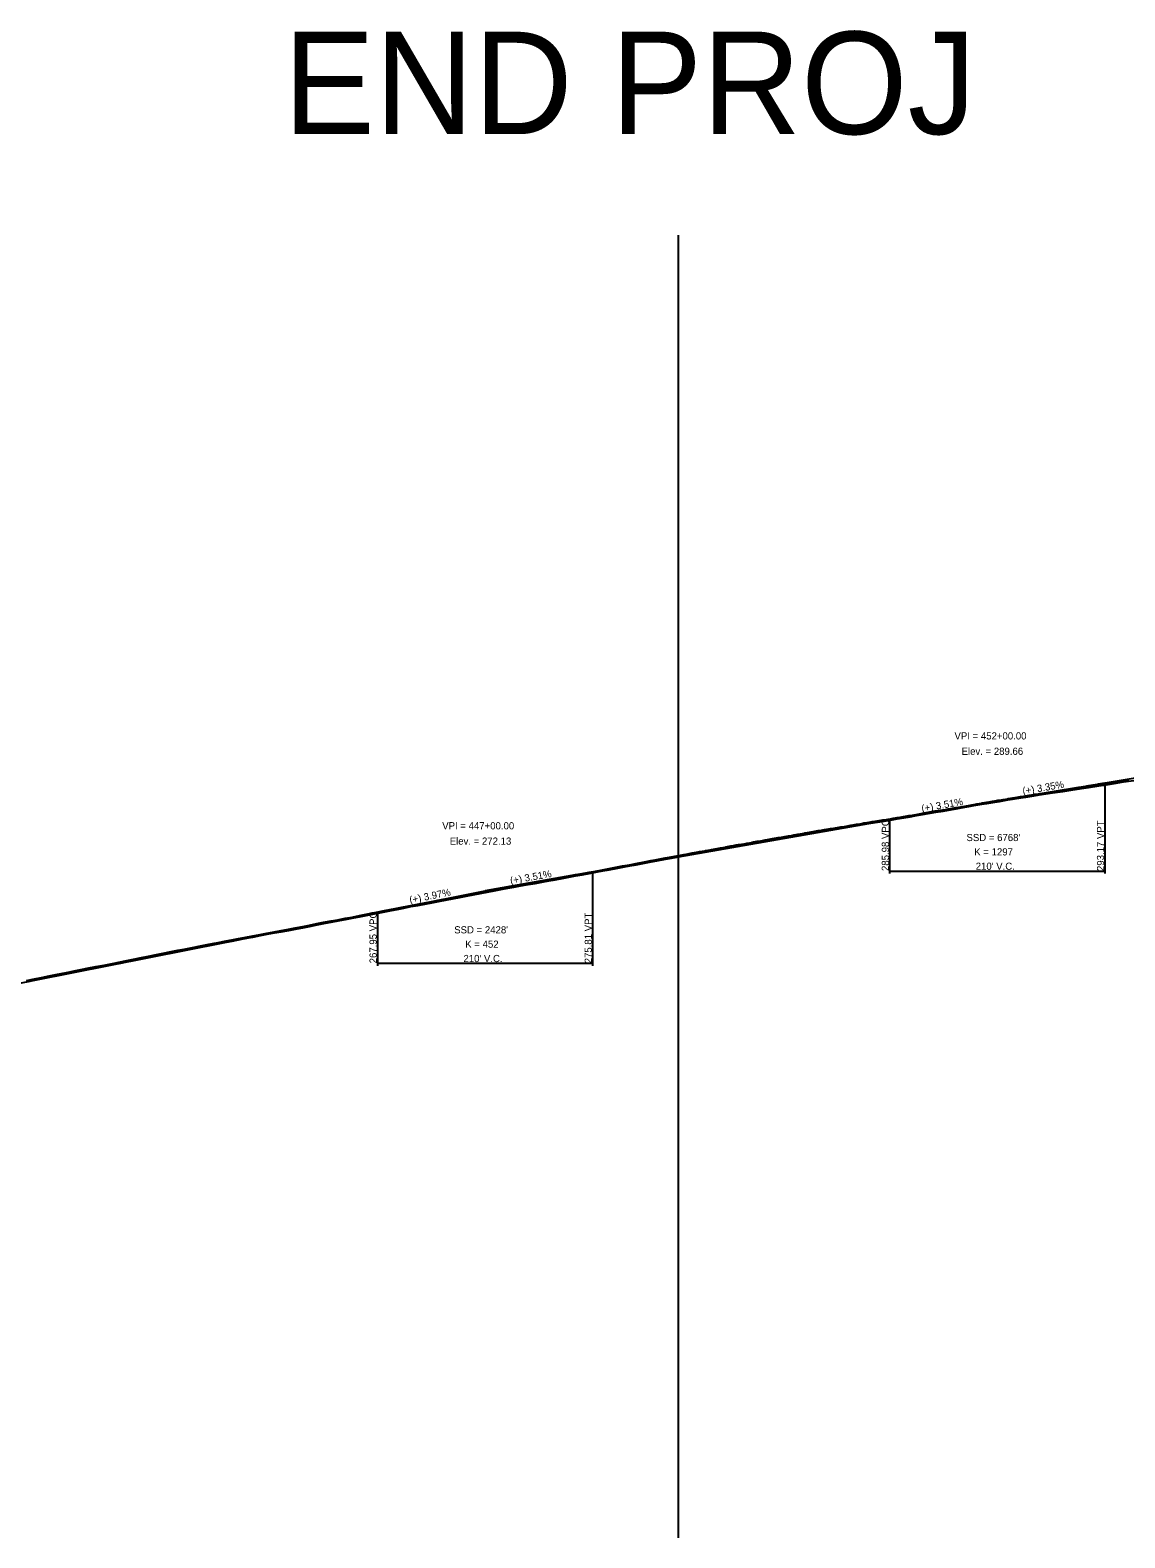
# Model space of a CAD drawing. Extents: x 1838386 to 1955906, y 719739 to 834437.
# Drawn here: x 1922619 to 1923687, y 830733 to 832205 of the extents above; entities that cross this region are included whole.
import ezdxf

# ---------------------------------------------------------------- set-up
doc = ezdxf.new("R2010")
doc.units = 0
for name, color, linetype in [('RD_DDB_GradeTX', 7, 'Continuous'), ('RD_DDB_Profile_EX', 7, 'Continuous'), ('RD_DDB_Profile_Lbl', 7, 'Continuous'), ('RD_DDB_Profile_PR', 7, 'Continuous'), ('RD_DDB_StripGrade', 7, 'Continuous'), ('RD_DDB_VCLbl', 7, 'Continuous'), ('RD_Sketch1', 7, 'Continuous')]:
    doc.layers.add(name, color=color, linetype=linetype)

msp = doc.modelspace()

# ---------------------------------------------------------------- linework, layer by layer
at = {"layer": 'RD_DDB_GradeTX'}
for p, q in [((1923642, 831465.8), (1923563.1, 831452.6)), ((1923484.3, 831438.8), (1923563.1, 831452.6)), ((1923141.9, 831378.7), (1923063.1, 831364.9)), ((1922984.6, 831349.3), (1923063.1, 831364.9))]:
    msp.add_line(p, q, dxfattribs=at)
at = {"layer": 'RD_DDB_Profile_EX'}
for points in [[(1923224.9, 831393.3), (1923230.6, 831394.3), (1923239.1, 831395.8), (1923245, 831396.9), (1923252, 831398.1), (1923252.1, 831398.2), (1923258, 831399.2), (1923265.1, 831400.5), (1923271.1, 831401.6), (1923278.2, 831402.9), (1923284.1, 831404), (1923291.3, 831405.3), (1923297.4, 831406.4), (1923304.4, 831407.7), (1923310.5, 831408.8), (1923317.5, 831410), (1923323.4, 831411), (1923330.5, 831412.3), (1923336.7, 831413.4), (1923343.6, 831414.7), (1923350.1, 831415.7), (1923355.6, 831416.5), (1923362.1, 831417.7), (1923368.6, 831418.9), (1923375.2, 831420.1), (1923381.4, 831421.2), (1923388.1, 831422.3), (1923394.3, 831423.4), (1923400.9, 831424.5), (1923407.2, 831425.5), (1923413.7, 831426.6), (1923420.1, 831427.6), (1923426.6, 831428.8), (1923432.9, 831429.8), (1923439.5, 831430.9), (1923445.8, 831431.9), (1923452.3, 831433), (1923458.7, 831434), (1923465.2, 831435.1), (1923471.6, 831436.1), (1923477.8, 831437.2), (1923484, 831438.3), (1923490, 831439.3), (1923497.3, 831440.6), (1923502.8, 831441.6), (1923510, 831442.7), (1923515.2, 831443.7), (1923522.6, 831444.9), (1923527.6, 831445.8), (1923535.2, 831447.1), (1923540.1, 831448), (1923547.8, 831449.3), (1923552.7, 831450.2), (1923560.5, 831451.5), (1923565.1, 831452.2), (1923573.1, 831453.6), (1923577.8, 831454.4), (1923585.8, 831455.7), (1923590.6, 831456.4), (1923598.6, 831457.7), (1923603.8, 831458.5), (1923616.9, 831460.4), (1923626.8, 831461.9), (1923634.8, 831463.2), (1923644.9, 831464.7), (1923652, 831465.8), (1923662, 831467.3), (1923669.1, 831468.4), (1923678.9, 831469.9), (1923686.2, 831471.1), (1923696.1, 831472.7)], [(1922615.6, 831276.1), (1922623.4, 831277.6), (1922630.1, 831279), (1922637.8, 831280.6), (1922644.3, 831281.8), (1922649.6, 831283), (1922656.3, 831284.3), (1922662.2, 831285.5), (1922668.7, 831286.8), (1922676.6, 831288.4), (1922683.1, 831289.7), (1922692.8, 831291.5), (1922699.4, 831292.8), (1922705.9, 831294), (1922713.7, 831295.6), (1922720, 831296.9), (1922728, 831298.5), (1922734.5, 831299.8), (1922742.3, 831301.4), (1922748.8, 831302.6), (1922756.7, 831304.2), (1922763.2, 831305.6), (1922770.9, 831307.1), (1922777.6, 831308.4), (1922785.3, 831310), (1922791.8, 831311.2), (1922798.9, 831312.5), (1922802.8, 831313.3), (1922810.5, 831314.8), (1922815.9, 831315.8), (1922822.4, 831317.1), (1922829.8, 831318.5), (1922836.3, 831319.7), (1922843.6, 831321.1), (1922850.2, 831322.4), (1922857.4, 831323.7), (1922864, 831325), (1922871.3, 831326.3), (1922877.9, 831327.5), (1922885.1, 831328.9), (1922891.7, 831330.2), (1922899, 831331.7), (1922905.6, 831332.9), (1922912.8, 831334.2), (1922919.5, 831335.5), (1922926.7, 831336.8), (1922933.3, 831338.1), (1922940.5, 831339.5), (1922946.9, 831340.8), (1922953.3, 831342.1), (1922957, 831342.8), (1922965.1, 831344.4), (1922970.1, 831345.4), (1922977, 831346.8), (1922983.6, 831348.1), (1922990.6, 831349.5), (1922997.2, 831350.7), (1923004.1, 831352), (1923010.8, 831353.3), (1923017.5, 831354.6), (1923024.2, 831355.9), (1923031.1, 831357.2), (1923037.8, 831358.5), (1923044.5, 831359.8), (1923051.3, 831361.1), (1923058.2, 831362.4), (1923064.9, 831363.6), (1923071.7, 831364.9), (1923078.3, 831366.1), (1923085.1, 831367.3), (1923090.9, 831368.4), (1923097.4, 831369.6), (1923105, 831370.9), (1923111.7, 831372.1), (1923118.2, 831373.4), (1923125, 831374.5), (1923131.4, 831375.7), (1923138.1, 831376.9), (1923144.6, 831378.2), (1923151.3, 831379.4), (1923157.8, 831380.6), (1923164.6, 831381.8), (1923171, 831383), (1923177.8, 831384.3), (1923184.1, 831385.5), (1923191, 831386.7), (1923197.3, 831387.9), (1923204.2, 831389.2), (1923210.4, 831390.4), (1923218.6, 831392), (1923224.9, 831393.3)]]:
    msp.add_lwpolyline(points, dxfattribs=at)
at = {"layer": 'RD_DDB_Profile_PR'}
for p, q in [((1923668.1, 831470.2), (1924298.1, 831575.6)), ((1923168.1, 831383.3), (1923458.1, 831434.2)), ((1922068.1, 831167.3), (1922958.1, 831344.1))]:
    msp.add_line(p, q, dxfattribs=at)
for points in [[(1923458.1, 831434.2), (1923462.3, 831434.9), (1923466.5, 831435.7), (1923470.7, 831436.4), (1923474.9, 831437.1), (1923479.1, 831437.9), (1923483.3, 831438.6), (1923487.5, 831439.3), (1923491.7, 831440.1), (1923495.9, 831440.8), (1923500.1, 831441.5), (1923504.3, 831442.3), (1923508.5, 831443), (1923512.7, 831443.7), (1923516.9, 831444.4), (1923521.1, 831445.2), (1923525.3, 831445.9), (1923529.5, 831446.6), (1923533.7, 831447.3), (1923537.9, 831448.1), (1923542.1, 831448.8), (1923546.3, 831449.5), (1923550.5, 831450.2), (1923554.7, 831451), (1923558.9, 831451.7), (1923563.1, 831452.4), (1923567.3, 831453.1), (1923571.5, 831453.8), (1923575.7, 831454.5), (1923579.9, 831455.3), (1923584.1, 831456), (1923588.3, 831456.7), (1923592.5, 831457.4), (1923596.7, 831458.1), (1923600.9, 831458.8), (1923605.1, 831459.6), (1923609.3, 831460.3), (1923613.5, 831461), (1923617.7, 831461.7), (1923621.9, 831462.4), (1923626.1, 831463.1), (1923630.3, 831463.8), (1923634.5, 831464.5), (1923638.7, 831465.2), (1923642.9, 831465.9), (1923647.1, 831466.6), (1923651.3, 831467.4), (1923655.5, 831468.1), (1923659.7, 831468.8), (1923663.9, 831469.5), (1923668.1, 831470.2)], [(1922958.1, 831344.1), (1922962.3, 831344.9), (1922966.5, 831345.7), (1922970.7, 831346.6), (1922974.9, 831347.4), (1922979.1, 831348.2), (1922983.3, 831349), (1922987.5, 831349.9), (1922991.7, 831350.7), (1922995.9, 831351.5), (1923000.1, 831352.3), (1923004.3, 831353.1), (1923008.5, 831353.9), (1923012.7, 831354.7), (1923016.9, 831355.6), (1923021.1, 831356.4), (1923025.3, 831357.2), (1923029.5, 831358), (1923033.7, 831358.8), (1923037.9, 831359.6), (1923042.1, 831360.4), (1923046.3, 831361.2), (1923050.5, 831361.9), (1923054.7, 831362.7), (1923058.9, 831363.5), (1923063.1, 831364.3), (1923067.3, 831365.1), (1923071.5, 831365.9), (1923075.7, 831366.7), (1923079.9, 831367.4), (1923084.1, 831368.2), (1923088.3, 831369), (1923092.5, 831369.8), (1923096.7, 831370.5), (1923100.9, 831371.3), (1923105.1, 831372.1), (1923109.3, 831372.8), (1923113.5, 831373.6), (1923117.7, 831374.4), (1923121.9, 831375.1), (1923126.1, 831375.9), (1923130.3, 831376.6), (1923134.5, 831377.4), (1923138.7, 831378.1), (1923142.9, 831378.9), (1923147.1, 831379.6), (1923151.3, 831380.4), (1923155.5, 831381.1), (1923159.7, 831381.9), (1923163.9, 831382.6), (1923168.1, 831383.3)]]:
    msp.add_spline(points, degree=3, dxfattribs=at)
at = {"layer": 'RD_DDB_VCLbl'}
for p, q in [((1923668.1, 831381.7), (1923668.1, 831470.2)), ((1923458.1, 831381.7), (1923458.1, 831434.2)), ((1923168.1, 831291.6), (1923168.1, 831383.3)), ((1923458.1, 831384.2), (1923668.1, 831384.2)), ((1922958.1, 831291.6), (1922958.1, 831344.1)), ((1922958.1, 831294.1), (1923168.1, 831294.1))]:
    msp.add_line(p, q, dxfattribs=at)
at = {"layer": 'RD_Sketch1'}
msp.add_line((1923251.7, 830733.3), (1923251.7, 832004.8), dxfattribs=at)
msp.add_lwpolyline([(1922615.3, 831277.3), (1922623.1, 831278.9), (1922629.9, 831280.2), (1922637.6, 831281.8), (1922644.1, 831283.1), (1922649.3, 831284.2), (1922656.1, 831285.5), (1922662, 831286.7), (1922668.5, 831288.1), (1922676.3, 831289.6), (1922682.9, 831290.9), (1922692.6, 831292.7), (1922699.1, 831294), (1922705.6, 831295.3), (1922713.4, 831296.8), (1922719.8, 831298.2), (1922727.7, 831299.7), (1922734.3, 831301.1), (1922742.1, 831302.6), (1922748.6, 831303.9), (1922756.4, 831305.5), (1922762.9, 831306.8), (1922770.7, 831308.3), (1922777.3, 831309.6), (1922785.1, 831311.2), (1922791.6, 831312.4), (1922798.6, 831313.7), (1922802.5, 831314.5), (1922810.3, 831316), (1922815.7, 831317.1), (1922822.2, 831318.4), (1922829.5, 831319.7), (1922836.1, 831321), (1922843.4, 831322.3), (1922849.9, 831323.6), (1922857.2, 831325), (1922863.8, 831326.2), (1922871.1, 831327.5), (1922877.6, 831328.8), (1922884.9, 831330.1), (1922891.4, 831331.4), (1922898.7, 831332.9), (1922905.3, 831334.2), (1922912.6, 831335.5), (1922919.3, 831336.7), (1922926.5, 831338.1), (1922933.1, 831339.3), (1922940.2, 831340.7), (1922946.7, 831342), (1922953, 831343.3), (1922956.8, 831344), (1922964.9, 831345.6), (1922969.8, 831346.6), (1922976.8, 831348), (1922983.4, 831349.4), (1922990.4, 831350.7), (1922996.9, 831352), (1923003.9, 831353.3), (1923010.6, 831354.6), (1923017.3, 831355.8), (1923024, 831357.1), (1923030.9, 831358.4), (1923037.5, 831359.7), (1923044.3, 831361), (1923051.1, 831362.3), (1923057.9, 831363.6), (1923064.6, 831364.9), (1923071.5, 831366.1), (1923078.1, 831367.3), (1923084.9, 831368.6), (1923090.7, 831369.6), (1923097.2, 831370.8), (1923104.8, 831372.2), (1923111.5, 831373.3), (1923118, 831374.6), (1923124.7, 831375.8), (1923131.2, 831376.9), (1923137.9, 831378.1), (1923144.3, 831379.4), (1923151.1, 831380.7), (1923157.6, 831381.9), (1923164.4, 831383.1), (1923170.7, 831384.2), (1923177.6, 831385.5), (1923183.9, 831386.7), (1923190.7, 831388), (1923197, 831389.1), (1923204, 831390.4), (1923210.2, 831391.6), (1923218.4, 831393.3), (1923224.7, 831394.5), (1923230.4, 831395.5), (1923238.8, 831397.1), (1923244.7, 831398.1), (1923251.8, 831399.4), (1923251.9, 831399.4), (1923257, 831400.3), (1923257.8, 831400.4), (1923262.1, 831401.2), (1923264.9, 831401.8), (1923267.2, 831402.2), (1923270.8, 831402.8), (1923272.3, 831403.1), (1923277.4, 831404), (1923278, 831404.2), (1923282.5, 831405), (1923283.9, 831405.2), (1923287.6, 831405.9), (1923291.1, 831406.5), (1923292.7, 831406.8), (1923297.2, 831407.6), (1923297.8, 831407.8), (1923302.9, 831408.7), (1923304.1, 831408.9), (1923308, 831409.6), (1923310.2, 831410), (1923313.2, 831410.5), (1923317.3, 831411.2), (1923318.3, 831411.4), (1923323.2, 831412.2), (1923323.4, 831412.3), (1923328.5, 831413.2), (1923330.3, 831413.5), (1923333.6, 831414.1), (1923336.4, 831414.6), (1923338.7, 831415), (1923343.4, 831415.9), (1923343.8, 831416), (1923348.9, 831416.8), (1923349.9, 831416.9), (1923354, 831417.6), (1923355.4, 831417.8), (1923359.1, 831418.5), (1923361.9, 831419), (1923364.2, 831419.4), (1923368.3, 831420.2), (1923369.3, 831420.3), (1923374.4, 831421.3), (1923375, 831421.4), (1923379.6, 831422.1), (1923381.2, 831422.4), (1923384.7, 831423), (1923387.9, 831423.6), (1923389.8, 831423.9), (1923394.1, 831424.6), (1923394.9, 831424.8), (1923400, 831425.6), (1923400.7, 831425.8), (1923405.1, 831426.5), (1923407, 831426.8), (1923410.2, 831427.3), (1923413.5, 831427.8), (1923415.3, 831428.1), (1923419.9, 831428.9), (1923420.4, 831429), (1923425.5, 831429.9), (1923426.4, 831430), (1923430.6, 831430.7), (1923432.7, 831431.1), (1923435.7, 831431.6), (1923439.3, 831432.1), (1923440.8, 831432.4), (1923445.6, 831433.2), (1923445.9, 831433.2), (1923451, 831434.1), (1923452.1, 831434.2), (1923456.2, 831434.9), (1923458.5, 831435.2), (1923461.3, 831435.7), (1923465, 831436.3), (1923466.4, 831436.5), (1923471.3, 831437.3), (1923471.5, 831437.3), (1923476.6, 831438.3), (1923477.5, 831438.4), (1923481.7, 831439.2), (1923483.8, 831439.5), (1923486.8, 831440.1), (1923489.8, 831440.6), (1923491.9, 831440.9), (1923497, 831441.9), (1923497.1, 831441.9), (1923502.1, 831442.8), (1923502.6, 831442.9), (1923507.2, 831443.6), (1923509.7, 831444), (1923512.3, 831444.4), (1923515, 831444.9), (1923517.4, 831445.3), (1923522.4, 831446.1), (1923522.5, 831446.2), (1923527.4, 831447), (1923527.6, 831447), (1923532.7, 831447.9), (1923534.9, 831448.3), (1923537.9, 831448.8), (1923539.9, 831449.2), (1923543, 831449.7), (1923547.6, 831450.5), (1923548.1, 831450.6), (1923552.5, 831451.4), (1923553.2, 831451.5), (1923558.3, 831452.4), (1923560.3, 831452.7), (1923563.4, 831453.2), (1923564.9, 831453.5), (1923568.5, 831454.1), (1923572.9, 831454.8), (1923573.6, 831454.9), (1923577.6, 831455.6), (1923578.7, 831455.8), (1923583.8, 831456.6), (1923585.6, 831456.9), (1923588.9, 831457.4), (1923590.4, 831457.7), (1923594, 831458.3), (1923598.4, 831458.9), (1923599.2, 831459.1), (1923603.6, 831459.7), (1923604.3, 831459.8), (1923609.4, 831460.6), (1923614.5, 831461.3), (1923616.8, 831461.6), (1923619.6, 831462.1), (1923624.7, 831462.9), (1923626.6, 831463.1), (1923629.8, 831463.7), (1923634.6, 831464.4), (1923634.9, 831464.5), (1923640, 831465.2), (1923644.8, 831466), (1923645.1, 831466), (1923650.2, 831466.8), (1923651.8, 831467), (1923655.3, 831467.6), (1923660.4, 831468.3), (1923661.8, 831468.5), (1923665.5, 831469.1), (1923669, 831469.7), (1923670.7, 831469.9), (1923675.8, 831470.7), (1923678.7, 831471.1), (1923680.8, 831471.5), (1923686, 831472.3), (1923686, 831472.3), (1923691.1, 831473.2)], dxfattribs=at)

# ---------------------------------------------------------------- texts
at = {"layer": 'RD_DDB_GradeTX'}
for s, rotation, p in [('(+) 3.35%', 9.4961, (1923588.1, 831458.8)), ('(+) 3.51%', 9.9468, (1923489.5, 831441.7)), ('(+) 3.51%', 9.9468, (1923088, 831371.3)), ('(+) 3.97%', 11.2327, (1922989.8, 831352.4))]:
    msp.add_text(s, height=7, rotation=rotation, dxfattribs=at).set_placement(p)
at = {"layer": 'RD_DDB_Profile_Lbl'}
for s, p in [('VPI = 452+00.00', (1923521.1, 831512.6)), ('Elev. = 289.66', (1923528, 831497.6)), ('VPI = 447+00.00', (1923021.1, 831424.9)), ('Elev. = 272.13', (1923028.4, 831409.9))]:
    msp.add_text(s, height=7, dxfattribs=at).set_placement(p)
at = {"layer": 'RD_DDB_StripGrade'}
for s, p in [('285.98 VPC', (1923457.1, 831384.2)), ('293.17 VPT', (1923667.1, 831384.2)), ('267.95 VPC', (1922957.1, 831294.1)), ('275.81 VPT', (1923167.1, 831294.1))]:
    msp.add_text(s, height=7, rotation=90, dxfattribs=at).set_placement(p)
at = {"layer": 'RD_DDB_VCLbl'}
for s, p in [("SSD = 6768'", (1923532.8, 831413.4)), ('K = 1297', (1923540.4, 831399.4)), ("210' V.C.", (1923541.8, 831385.4)), ("SSD = 2428'", (1923032.8, 831323.3)), ('K = 452', (1923043.6, 831309.3)), ("210' V.C.", (1923041.8, 831295.3))]:
    msp.add_text(s, height=7, dxfattribs=at).set_placement(p)
at = {"layer": 'RD_Sketch1'}
msp.add_text('END PROJ', height=100, dxfattribs=at).set_placement((1922866.1, 832103.5))

doc.saveas('drawing.dxf')
